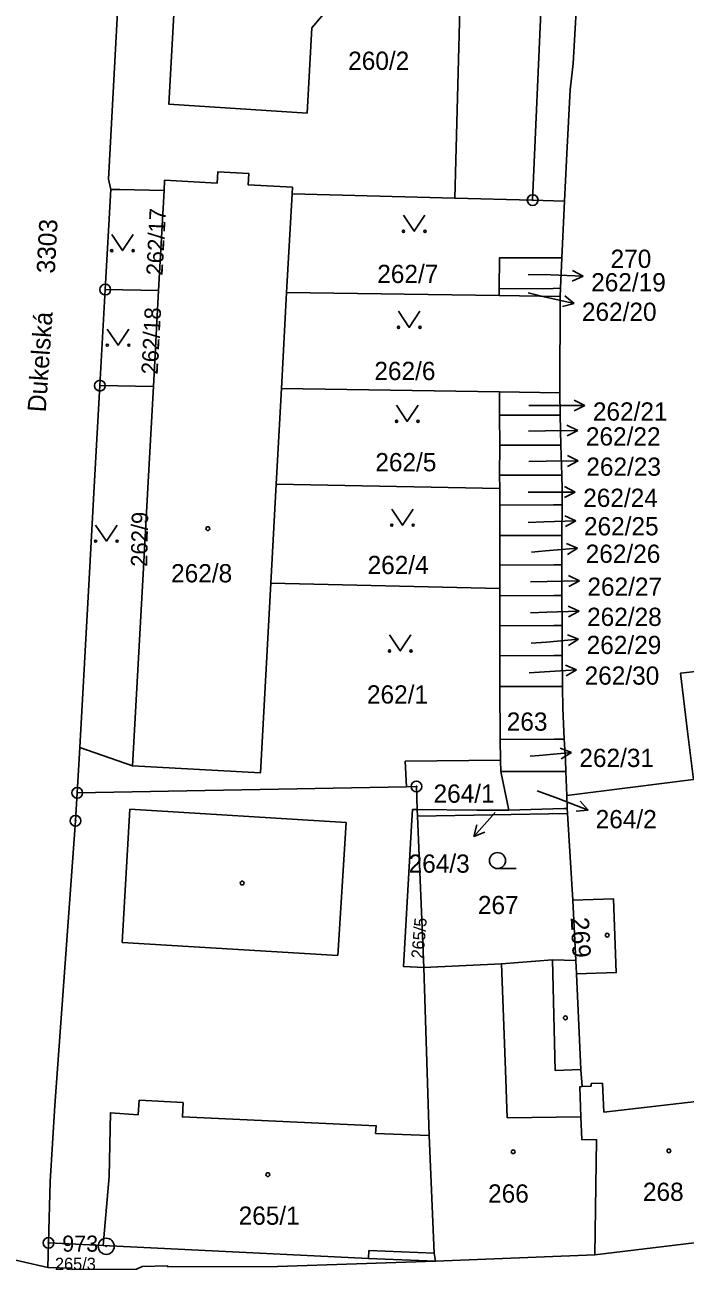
# Model space of a CAD drawing. Extents: x -733394 to -722299, y -1082822 to -1075049.
# Drawn here: x -728720 to -728658.5, y -1079293.2 to -1079177.2 of the extents above; entities that cross this region are included whole.
import ezdxf

# ---------------------------------------------------------------- set-up
doc = ezdxf.new("R2010")
doc.units = 0
for name, color, linetype in [('Hranice parcel', 7, 'Continuous'), ('Parcelní čísla', 7, 'Continuous'), ('Pop  PČ popisy', 7, 'Continuous'), ('Vnitřní kresba', 7, 'Continuous'), ('Značky bodu BP', 7, 'Continuous'), ('Značky budov', 7, 'Continuous'), ('Značky kultur', 7, 'Continuous')]:
    doc.layers.add(name, color=color, linetype=linetype)

msp = doc.modelspace()

# ---------------------------------------------------------------- linework, layer by layer
at = {"layer": 'Hranice parcel'}
for p, q in [((-728672.71, -1079193.55), (-728670.65, -1079145.75)), ((-728679.96, -1079193.37), (-728679.14, -1079161.7)), ((-728712, -1079192.56), (-728712.51, -1079201.89)), ((-728707.03, -1079192.67), (-728707.54, -1079201.97)), ((-728695.11, -1079192.97), (-728695.62, -1079202.15)), ((-728695.11, -1079192.97), (-728679.96, -1079193.37)), ((-728679.96, -1079193.37), (-728672.71, -1079193.55)), ((-728672.71, -1079193.55), (-728669.74, -1079193.64)), ((-728669.99, -1079198.93), (-728669.74, -1079193.64)), ((-728669.99, -1079198.93), (-728670.12, -1079201.77)), ((-728712.51, -1079201.89), (-728713.01, -1079210.84)), ((-728712.51, -1079201.89), (-728707.54, -1079201.97)), ((-728707.54, -1079201.97), (-728708.03, -1079210.92)), ((-728695.62, -1079202.15), (-728696.11, -1079211.11)), ((-728675.82, -1079202.45), (-728695.62, -1079202.15)), ((-728675.82, -1079202.45), (-728675.82, -1079201.82)), ((-728670.12, -1079201.77), (-728670.16, -1079202.53)), ((-728670.16, -1079202.53), (-728675.82, -1079202.45)), ((-728670.19, -1079211.51), (-728670.16, -1079202.53)), ((-728708.03, -1079210.92), (-728713.01, -1079210.84)), ((-728696.11, -1079211.11), (-728696.6, -1079220.03)), ((-728675.81, -1079211.42), (-728696.11, -1079211.11)), ((-728675.81, -1079211.42), (-728670.19, -1079211.51)), ((-728675.79, -1079213.59), (-728675.81, -1079211.42)), ((-728670.19, -1079211.51), (-728670.14, -1079213.58)), ((-728675.78, -1079216.39), (-728675.79, -1079213.59)), ((-728670.14, -1079213.58), (-728670.07, -1079216.38)), ((-728675.79, -1079219.18), (-728675.78, -1079216.39)), ((-728670.07, -1079216.38), (-728669.99, -1079219.19)), ((-728675.78, -1079220.41), (-728675.79, -1079219.18)), ((-728696.6, -1079220.03), (-728697.1, -1079229.23)), ((-728675.78, -1079220.41), (-728696.6, -1079220.03)), ((-728675.77, -1079221.97), (-728675.78, -1079220.41)), ((-728675.77, -1079224.8), (-728675.77, -1079221.97)), ((-728669.97, -1079221.94), (-728669.98, -1079224.79)), ((-728675.75, -1079227.57), (-728675.77, -1079224.8)), ((-728669.98, -1079224.79), (-728669.99, -1079227.54)), ((-728675.76, -1079229.73), (-728675.75, -1079227.57)), ((-728675.76, -1079229.73), (-728697.1, -1079229.23)), ((-728675.76, -1079230.41), (-728675.76, -1079229.73)), ((-728675.75, -1079233.22), (-728675.76, -1079230.41)), ((-728670, -1079230.39), (-728669.97, -1079233.19)), ((-728675.75, -1079236.02), (-728675.75, -1079233.22)), ((-728669.97, -1079233.19), (-728669.95, -1079235.99)), ((-728675.75, -1079238.88), (-728675.75, -1079236.02)), ((-728669.95, -1079235.99), (-728669.93, -1079238.87)), ((-728675.72, -1079243.8), (-728675.75, -1079238.88)), ((-728675.69, -1079245.75), (-728675.72, -1079243.8)), ((-728714.88, -1079244.55), (-728715.12, -1079248.78)), ((-728709.96, -1079246.27), (-728714.88, -1079244.55)), ((-728675.69, -1079245.75), (-728675.67, -1079246.8)), ((-728674.92, -1079250.38), (-728675.67, -1079246.8)), ((-728669.62, -1079246.8), (-728669.53, -1079249.02)), ((-728715.12, -1079248.78), (-728684.47, -1079248.21)), ((-728657.72, -1079247.55), (-728669.53, -1079249.02)), ((-728669.53, -1079249.02), (-728669.48, -1079250.23)), ((-728683.45, -1079250.34), (-728683.43, -1079250.96)), ((-728669.46, -1079250.7), (-728683.43, -1079250.96)), ((-728683.43, -1079250.96), (-728682.85, -1079265.05)), ((-728669.48, -1079250.23), (-728669.46, -1079250.7)), ((-728668.97, -1079258.79), (-728669.46, -1079250.7)), ((-728668.69, -1079264.4), (-728668.97, -1079258.79)), ((-728668.63, -1079265.65), (-728668.69, -1079264.4)), ((-728730.07, -1079290.21), (-728717.86, -1079292.99)), ((-728666.91, -1079291.82), (-728652.76, -1079290.13)), ((-728717.86, -1079292.99), (-728717.8, -1079290.71)), ((-728681.76, -1079292.41), (-728666.91, -1079291.82))]:
    msp.add_line(p, q, dxfattribs=at)
for points in [[(-728669.74, -1079193.64), (-728669.53, -1079189.22), (-728669.21, -1079183.27), (-728668.94, -1079180.82), (-728668, -1079164.51), (-728666.93, -1079146.19)], [(-728710.26, -1079155.21), (-728712.22, -1079191.61), (-728712, -1079192.56)], [(-728704.96, -1079155.75), (-728705.59, -1079166.92), (-728706.64, -1079167.84), (-728707.27, -1079169.06), (-728707.37, -1079171.12), (-728706.92, -1079172.42), (-728705.96, -1079173.43), (-728706.58, -1079184.63), (-728693.72, -1079185.45), (-728693.28, -1079177.5), (-728690.09, -1079173.71), (-728689.79, -1079168.41), (-728692.54, -1079164.29), (-728692.5, -1079163.58), (-728691.61, -1079163.63), (-728691.53, -1079162.19), (-728692.42, -1079162.14), (-728692.39, -1079161.61), (-728690.43, -1079161.72), (-728690.35, -1079159.91), (-728691.46, -1079159.85), (-728691.4, -1079159.05)], [(-728707.03, -1079192.67), (-728706.98, -1079191.71), (-728702.09, -1079191.98), (-728702.03, -1079190.92), (-728699.13, -1079191.08), (-728699.19, -1079192.14), (-728695.08, -1079192.36), (-728695.11, -1079192.97)], [(-728712, -1079192.56), (-728711.14, -1079192.56), (-728707.03, -1079192.67)], [(-728675.82, -1079201.82), (-728675.8, -1079198.94), (-728670.8, -1079198.93), (-728669.99, -1079198.93)], [(-728675.82, -1079201.82), (-728670.79, -1079201.78), (-728670.12, -1079201.77)], [(-728713.01, -1079210.84), (-728713.5, -1079219.72), (-728714.01, -1079228.84), (-728714.88, -1079244.55)], [(-728708.03, -1079210.92), (-728708.52, -1079219.81), (-728709.02, -1079228.96), (-728709.96, -1079246.27)], [(-728675.79, -1079213.59), (-728670.77, -1079213.58), (-728670.14, -1079213.58)], [(-728675.78, -1079216.39), (-728670.77, -1079216.38), (-728670.07, -1079216.38)], [(-728675.79, -1079219.18), (-728670.76, -1079219.19), (-728669.99, -1079219.19)], [(-728669.99, -1079219.19), (-728669.96, -1079220.52), (-728669.97, -1079221.94)], [(-728669.97, -1079221.94), (-728670.76, -1079221.94), (-728675.77, -1079221.97)], [(-728675.77, -1079224.8), (-728670.75, -1079224.79), (-728669.98, -1079224.79)], [(-728675.75, -1079227.57), (-728670.75, -1079227.54), (-728669.99, -1079227.54)], [(-728669.99, -1079227.54), (-728670, -1079229.86), (-728670, -1079230.39)], [(-728697.1, -1079229.23), (-728698.06, -1079246.92), (-728709.96, -1079246.27)], [(-728675.76, -1079230.41), (-728670.74, -1079230.39), (-728670, -1079230.39)], [(-728669.97, -1079233.19), (-728670.74, -1079233.19), (-728675.75, -1079233.22)], [(-728675.75, -1079236.02), (-728670.73, -1079235.99), (-728669.95, -1079235.99)], [(-728657.72, -1079247.55), (-728658.28, -1079243.07), (-728658.95, -1079237.64), (-728653.6, -1079237.04)], [(-728669.93, -1079238.87), (-728670.77, -1079238.87), (-728675.75, -1079238.88)], [(-728669.76, -1079243.79), (-728669.91, -1079240.91), (-728669.93, -1079238.87)], [(-728675.72, -1079243.8), (-728670.72, -1079243.79), (-728669.76, -1079243.79)], [(-728669.76, -1079243.79), (-728669.66, -1079245.69), (-728669.62, -1079246.8)], [(-728684.47, -1079248.21), (-728684.58, -1079245.84), (-728675.69, -1079245.75)], [(-728675.67, -1079246.8), (-728670.35, -1079246.8), (-728669.62, -1079246.8)], [(-728683.45, -1079250.34), (-728683.53, -1079248.19), (-728684.47, -1079248.21)], [(-728715.12, -1079248.78), (-728715.28, -1079251.38), (-728717.2, -1079277.9), (-728717.65, -1079285), (-728717.8, -1079290.71)], [(-728682.85, -1079265.05), (-728684.73, -1079264.97), (-728683.99, -1079251.84), (-728683.89, -1079250.34), (-728683.67, -1079250.34), (-728683.45, -1079250.34)], [(-728683.45, -1079250.34), (-728677.91, -1079250.39), (-728674.92, -1079250.38)], [(-728674.92, -1079250.38), (-728669.8, -1079250.24), (-728669.48, -1079250.23)], [(-728668.97, -1079258.79), (-728665.19, -1079258.64), (-728664.92, -1079265.53), (-728668.63, -1079265.65)], [(-728668.69, -1079264.4), (-728670.87, -1079264.34), (-728675.61, -1079264.72), (-728682.85, -1079265.05)], [(-728681.76, -1079292.41), (-728681.89, -1079291.66), (-728682.36, -1079280.71), (-728682.85, -1079265.05)], [(-728666.91, -1079291.82), (-728666.76, -1079281.1), (-728668.14, -1079281.08), (-728668.21, -1079278.98), (-728668.31, -1079276.16), (-728668.1, -1079276.13), (-728668.23, -1079274.54), (-728668.63, -1079265.65)], [(-728717.8, -1079290.71), (-728712.7, -1079290.96), (-728688.01, -1079292.16), (-728681.76, -1079292.41)], [(-728681.76, -1079292.41), (-728696.46, -1079292.9), (-728706.68, -1079292.95), (-728706.69, -1079292.85), (-728709.06, -1079292.91), (-728709.6, -1079293.17), (-728715.6, -1079293.19), (-728715.65, -1079293.07), (-728717.86, -1079292.99)]]:
    msp.add_lwpolyline(points, dxfattribs=at)
at = {"layer": 'Pop  PČ popisy'}
for p, q in [((-728673.13, -1079200.47), (-728671.01, -1079200.53)), ((-728671.01, -1079200.53), (-728668.01, -1079200.64)), ((-728668.01, -1079200.64), (-728669.03, -1079201.1)), ((-728668.01, -1079200.64), (-728668.99, -1079200.1)), ((-728673.14, -1079202.2), (-728671.77, -1079202.52)), ((-728671.77, -1079202.52), (-728668.85, -1079203.2)), ((-728668.85, -1079203.2), (-728669.93, -1079203.46)), ((-728668.85, -1079203.2), (-728669.71, -1079202.48)), ((-728670.85, -1079212.68), (-728673.05, -1079212.68)), ((-728670.85, -1079212.68), (-728667.85, -1079212.68)), ((-728667.85, -1079212.68), (-728668.85, -1079212.18)), ((-728667.85, -1079212.68), (-728668.85, -1079213.18)), ((-728671.5, -1079215.06), (-728668.5, -1079215.01)), ((-728668.5, -1079215.01), (-728669.51, -1079214.52)), ((-728668.5, -1079215.01), (-728669.49, -1079215.53)), ((-728673.09, -1079215.09), (-728671.5, -1079215.06)), ((-728673.05, -1079217.91), (-728671.46, -1079217.89)), ((-728671.46, -1079217.89), (-728668.46, -1079217.84)), ((-728668.46, -1079217.84), (-728669.47, -1079217.35)), ((-728668.46, -1079217.84), (-728669.45, -1079218.36)), ((-728673.13, -1079220.76), (-728671.75, -1079220.75)), ((-728671.75, -1079220.75), (-728668.75, -1079220.75)), ((-728668.75, -1079220.75), (-728669.75, -1079220.25)), ((-728668.75, -1079220.75), (-728669.75, -1079221.25)), ((-728668.68, -1079223.44), (-728669.7, -1079222.97)), ((-728673.13, -1079223.6), (-728671.68, -1079223.54)), ((-728671.68, -1079223.54), (-728668.68, -1079223.44)), ((-728668.68, -1079223.44), (-728669.66, -1079223.97)), ((-728672.81, -1079226.34), (-728671.51, -1079226.23)), ((-728671.51, -1079226.23), (-728668.52, -1079225.97)), ((-728668.52, -1079225.97), (-728669.56, -1079225.56)), ((-728668.52, -1079225.97), (-728669.47, -1079226.56)), ((-728668.36, -1079229.03), (-728669.37, -1079228.54)), ((-728672.91, -1079229.12), (-728671.36, -1079229.08)), ((-728671.36, -1079229.08), (-728668.36, -1079229.03)), ((-728668.36, -1079229.03), (-728669.35, -1079229.55)), ((-728672.91, -1079232), (-728671.39, -1079231.95)), ((-728671.39, -1079231.95), (-728668.39, -1079231.84)), ((-728668.39, -1079231.84), (-728669.41, -1079231.38)), ((-728668.39, -1079231.84), (-728669.37, -1079232.38)), ((-728672.84, -1079234.84), (-728671.42, -1079234.73)), ((-728671.42, -1079234.73), (-728668.43, -1079234.47)), ((-728668.43, -1079234.47), (-728669.47, -1079234.06)), ((-728668.43, -1079234.47), (-728669.38, -1079235.06)), ((-728668.62, -1079237.31), (-728669.65, -1079236.88)), ((-728673.04, -1079237.61), (-728671.61, -1079237.52)), ((-728671.61, -1079237.52), (-728668.62, -1079237.31)), ((-728668.62, -1079237.31), (-728669.58, -1079237.88)), ((-728672.09, -1079245.29), (-728669.1, -1079245.03)), ((-728669.1, -1079245.03), (-728670.14, -1079244.62)), ((-728669.1, -1079245.03), (-728670.05, -1079245.61)), ((-728672.94, -1079245.37), (-728672.09, -1079245.29)), ((-728672.29, -1079248.58), (-728670.34, -1079249.32)), ((-728670.34, -1079249.32), (-728667.54, -1079250.4)), ((-728667.54, -1079250.4), (-728668.29, -1079249.57)), ((-728676.19, -1079250.62), (-728678.2, -1079252.85)), ((-728667.54, -1079250.4), (-728668.65, -1079250.5)), ((-728678.2, -1079252.85), (-728677.9, -1079251.77)), ((-728678.2, -1079252.85), (-728677.16, -1079252.44))]:
    msp.add_line(p, q, dxfattribs=at)
at = {"layer": 'Vnitřní kresba'}
for p, q in [((-728710.95, -1079262.71), (-728710.23, -1079250.31)), ((-728710.23, -1079250.31), (-728690.08, -1079251.55)), ((-728690.08, -1079251.55), (-728690.86, -1079263.94)), ((-728690.86, -1079263.94), (-728710.95, -1079262.71)), ((-728675.24, -1079274.61), (-728675.61, -1079264.72)), ((-728670.87, -1079264.34), (-728670.6, -1079274.65)), ((-728675.08, -1079279.05), (-728675.24, -1079274.61)), ((-728668.23, -1079274.54), (-728670.6, -1079274.65)), ((-728667.26, -1079276.1), (-728668.1, -1079276.13)), ((-728667.26, -1079275.85), (-728666.19, -1079275.83)), ((-728667.26, -1079276.1), (-728667.26, -1079275.85)), ((-728666.19, -1079275.83), (-728666.09, -1079278.54)), ((-728709.36, -1079277.41), (-728709.44, -1079278.77)), ((-728709.36, -1079277.41), (-728705.26, -1079277.62)), ((-728654.27, -1079277.17), (-728666.09, -1079278.54)), ((-728668.21, -1079278.98), (-728675.08, -1079279.05)), ((-728712.7, -1079290.96), (-728712.16, -1079284.52)), ((-728688.01, -1079292.16), (-728687.95, -1079291.41)), ((-728687.95, -1079291.41), (-728681.89, -1079291.66))]:
    msp.add_line(p, q, dxfattribs=at)
for points in [[(-728705.26, -1079277.62), (-728705.32, -1079278.98), (-728687.28, -1079279.79), (-728687.33, -1079280.51), (-728682.36, -1079280.71)], [(-728712.16, -1079284.52), (-728712.03, -1079278.58), (-728709.44, -1079278.77)]]:
    msp.add_lwpolyline(points, dxfattribs=at)
at = {"layer": 'Značky bodu BP'}
for centre, radius in [((-728672.71, -1079193.55), 0.5), ((-728672.71, -1079193.55), 0.0303), ((-728712.51, -1079201.89), 0.5), ((-728712.51, -1079201.89), 0.0303), ((-728713.01, -1079210.84), 0.5), ((-728713.01, -1079210.84), 0.0303), ((-728715.12, -1079248.78), 0.5), ((-728683.53, -1079248.19), 0.5), ((-728683.53, -1079248.19), 0.0303), ((-728715.12, -1079248.78), 0.0303), ((-728715.28, -1079251.38), 0.5), ((-728715.28, -1079251.38), 0.0303), ((-728717.8, -1079290.71), 0.5), ((-728712.42, -1079291.03), 0.75), ((-728717.8, -1079290.71), 0.0303), ((-728712.42, -1079291.03), 0.03)]:
    msp.add_circle(centre, radius, dxfattribs=at)
at = {"layer": 'Značky budov'}
for centre in [(-728702.96, -1079224.16), (-728699.76, -1079257.18), (-728665.76, -1079262.04), (-728669.66, -1079269.74), (-728674.52, -1079282.22), (-728660.02, -1079282.14), (-728697.37, -1079284.35)]:
    msp.add_circle(centre, 0.175, dxfattribs=at)
at = {"layer": 'Značky kultur'}
msp.add_line((-728675.98, -1079255.84), (-728674.23, -1079255.84), dxfattribs=at)
for points in [[(-728684.74, -1079194.96), (-728683.74, -1079196.46), (-728682.74, -1079194.96)], [(-728711.91, -1079196.76), (-728710.91, -1079198.26), (-728709.91, -1079196.76)], [(-728685.2, -1079203.91), (-728684.2, -1079205.41), (-728683.2, -1079203.91)], [(-728712.32, -1079205.57), (-728711.32, -1079207.07), (-728710.32, -1079205.57)], [(-728685.38, -1079212.67), (-728684.38, -1079214.17), (-728683.38, -1079212.67)], [(-728685.83, -1079222.34), (-728684.83, -1079223.84), (-728683.83, -1079222.34)], [(-728713.41, -1079223.83), (-728712.41, -1079225.33), (-728711.41, -1079223.83)], [(-728686.04, -1079234.06), (-728685.04, -1079235.56), (-728684.04, -1079234.06)]]:
    msp.add_lwpolyline(points, dxfattribs=at)
for centre, radius in [((-728684.74, -1079196.46), 0.1), ((-728682.74, -1079196.46), 0.1), ((-728711.91, -1079198.26), 0.1), ((-728709.91, -1079198.26), 0.1), ((-728685.2, -1079205.41), 0.1), ((-728683.2, -1079205.41), 0.1), ((-728712.32, -1079207.07), 0.1), ((-728710.32, -1079207.07), 0.1), ((-728685.38, -1079214.17), 0.1), ((-728683.38, -1079214.17), 0.1), ((-728685.83, -1079223.84), 0.1), ((-728683.83, -1079223.84), 0.1), ((-728713.41, -1079225.33), 0.1), ((-728711.41, -1079225.33), 0.1), ((-728686.04, -1079235.56), 0.1), ((-728684.04, -1079235.56), 0.1), ((-728675.98, -1079255.09), 0.75)]:
    msp.add_circle(centre, radius, dxfattribs=at)

# ---------------------------------------------------------------- texts
at = {"layer": 'Parcelní čísla'}
for s, height, p in [('260/2', 1.7, (-728689.89, -1079181.42)), ('270', 1.7, (-728665.45, -1079199.87)), ('262/7', 1.7, (-728687.18, -1079201.28)), ('262/19', 1.7, (-728667.26, -1079202.06)), ('262/20', 1.7, (-728668.12, -1079204.81)), ('262/6', 1.7, (-728687.45, -1079210.32)), ('262/21', 1.7, (-728667.1, -1079214.1)), ('262/22', 1.7, (-728667.75, -1079216.42)), ('262/5', 1.7, (-728687.36, -1079218.82)), ('262/23', 1.7, (-728667.71, -1079219.24)), ('262/24', 1.7, (-728668, -1079222.14)), ('262/25', 1.7, (-728667.93, -1079224.79)), ('262/4', 1.7, (-728688.08, -1079228.4)), ('262/26', 1.7, (-728667.77, -1079227.35)), ('262/8', 1.7, (-728706.38, -1079229.17)), ('262/27', 1.7, (-728667.61, -1079230.42)), ('262/28', 1.7, (-728667.64, -1079233.23)), ('262/29', 1.7, (-728667.68, -1079235.85)), ('262/30', 1.7, (-728667.87, -1079238.7)), ('262/1', 1.7, (-728688.14, -1079240.46)), ('263', 1.7, (-728675.12, -1079242.99)), ('262/31', 1.7, (-728668.36, -1079246.37)), ('264/1', 1.7, (-728681.94, -1079249.7)), ('264/2', 1.7, (-728666.84, -1079252.08)), ('264/3', 1.7, (-728684.26, -1079256.22)), ('267', 1.7, (-728677.81, -1079260.08)), ('266', 1.7, (-728676.86, -1079286.96)), ('268', 1.7, (-728662.44, -1079286.8)), ('265/1', 1.7, (-728700.09, -1079289.02)), ('265/3', 1.139, (-728717.2, -1079293.23))]:
    msp.add_text(s, height=height, dxfattribs=at).set_placement(p)
for s, height, rotation, p in [('262/17', 1.53, 87, (-728707.17, -1079200.61)), ('3303', 1.7, 87, (-728717.21, -1079200.42)), ('262/18', 1.53, 87, (-728707.63, -1079209.83)), ('262/9', 1.53, 89, (-728708.6, -1079227.73)), ('265/5', 1.139, 85, (-728682.89, -1079264.26)), ('269', 1.7, 273, (-728669.17, -1079260.4))]:
    msp.add_text(s, height=height, rotation=rotation, dxfattribs=at).set_placement(p)
at = {"layer": 'Pop  PČ popisy'}
msp.add_text('Dukelská', height=1.7, rotation=86, dxfattribs=at).set_placement((-728718.06, -1079213.35))
at = {"layer": 'Značky bodu BP'}
msp.add_text('973', height=1.5, dxfattribs=at).set_placement((-728716.52, -1079291.53))

doc.saveas('drawing.dxf')
